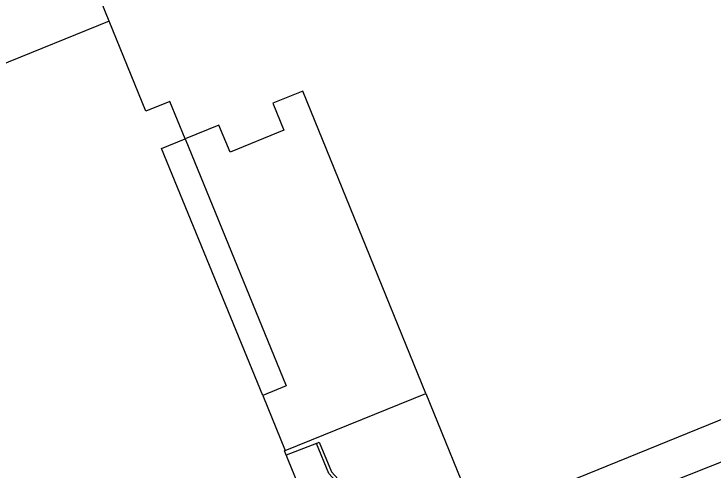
# Model space of a CAD drawing. Extents: x 122462 to 123306, y 485548 to 486417.
# Drawn here: x 122810 to 122880.1, y 485636.8 to 485682.5 of the extents above; entities that cross this region are included whole.
import ezdxf

# ---------------------------------------------------------------- set-up
doc = ezdxf.new("R2010")
doc.units = 0
for name, color, linetype in [('Level 1', 7, 'Continuous'), ('Level 21', 7, 'Continuous'), ('Level 4', 7, 'Continuous'), ('N werkgrens', 7, 'Continuous'), ('N-WE-AL-T25', 7, 'Continuous')]:
    doc.layers.add(name, color=color, linetype=linetype)

msp = doc.modelspace()

# ---------------------------------------------------------------- linework, layer by layer
at = {"layer": 'Level 1'}
msp.add_line((122837.174, 485638.754), (122851.264, 485644.477), dxfattribs=at)
for points in [[(122851.264, 485644.477), (122856.38, 485631.907), (122881.596, 485642.151)], [(122840.133, 485626.873), (122841.664, 485627.495), (122837.099, 485638.724), (122837.174, 485638.754)]]:
    msp.add_lwpolyline(points, dxfattribs=at)
at = {"layer": 'Level 21'}
msp.add_lwpolyline([(122840.3, 485639.469), (122840.577, 485639.584), (122841.817, 485636.603), (122849.972, 485627.671), (122849.75, 485627.469), (122841.56, 485636.439), (122840.3, 485639.469)], dxfattribs=at)
at = {"layer": 'Level 4'}
for points in [[(122819.535, 485681.799), (122816.684, 485688.811), (122809.896, 485686.051), (122802.943, 485703.151)], [(122827.146, 485669.998), (122825.617, 485673.747), (122823.203, 485672.779), (122819.535, 485681.799)], [(122851.264, 485644.477), (122838.952, 485674.79), (122835.928, 485673.564), (122837.023, 485670.85), (122831.648, 485668.655), (122830.534, 485671.382), (122827.146, 485669.998)]]:
    msp.add_lwpolyline(points, dxfattribs=at)
at = {"layer": 'N werkgrens'}
msp.add_line((122840.3, 485639.469), (122837.278, 485638.288), dxfattribs=at)
msp.add_lwpolyline([(122971.561, 485673.585), (122946.958, 485663.819), (122842.054, 485622.179)], dxfattribs=at)
at = {"layer": 'N-WE-AL-T25'}
for p, q in [((122819.535, 485681.799), (122796.999, 485672.634)), ((122834.915, 485644.276), (122837.174, 485638.754))]:
    msp.add_line(p, q, dxfattribs=at)
for points in [[(122834.915, 485644.276), (122824.785, 485669.033), (122827.146, 485669.998)], [(122827.146, 485669.998), (122837.276, 485645.241), (122834.915, 485644.276)]]:
    msp.add_lwpolyline(points, dxfattribs=at)

doc.saveas('drawing.dxf')
